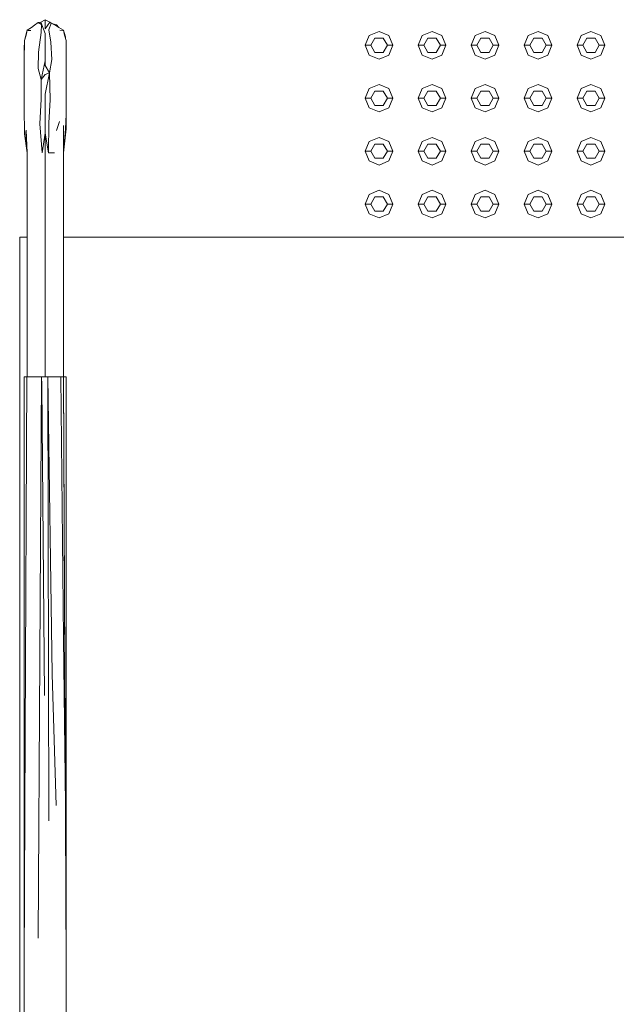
# Model space of a CAD drawing. Header units: millimetres. Extents: x 2 to 902, y -447 to 199.
# Tile 805 of 1056: x 12.24 to 13.32, y 189.66 to 191.44. Entities that reach past the tile are written whole.
import ezdxf

# ---------------------------------------------------------------- set-up
doc = ezdxf.new("R2010")
doc.units = ezdxf.units.MM
doc.header["$MEASUREMENT"] = 0
for name, color, linetype, lineweight in [('IFC-Corrimão-Contorno', 36, 'Continuous', 5), ('IFC-Elemento construtivo genérico-Contorno', 253, 'Continuous', 5), ('IFC-Laje-Contorno', 134, 'Continuous', 5)]:
    doc.layers.add(name, color=color, linetype=linetype, lineweight=lineweight)

msp = doc.modelspace()

# ---------------------------------------------------------------- linework, layer by layer
at = {"layer": 'IFC-Corrimão-Contorno', "color": 7, "lineweight": 5}
for p, q in [((12.2738, 191.4388), (12.2771, 191.4403)), ((12.2747, 191.4389), (12.2829, 191.4437)), ((12.2829, 191.427), (12.2829, 191.4437)), ((12.2829, 191.4437), (12.2912, 191.4389)), ((12.2888, 191.4402), (12.2966, 191.4361)), ((12.2481, 191.4158), (12.2499, 191.4246)), ((12.2485, 191.4181), (12.2499, 191.4246)), ((12.2499, 191.4246), (12.2582, 191.4294)), ((12.2499, 191.4246), (12.252, 191.4239)), ((12.252, 191.4239), (12.2568, 191.4243)), ((12.2582, 191.4294), (12.2634, 191.4338)), ((12.2634, 191.4338), (12.2701, 191.4386)), ((12.2701, 191.4386), (12.2747, 191.4389)), ((12.2701, 191.4386), (12.2758, 191.4347)), ((12.2746, 191.4392), (12.2829, 191.4188)), ((12.2747, 191.4389), (12.2758, 191.4347)), ((12.2754, 191.4203), (12.2758, 191.4347)), ((12.2829, 191.427), (12.2912, 191.4389)), ((12.2895, 191.4252), (12.2936, 191.4372)), ((12.2895, 191.4252), (12.2927, 191.4029)), ((12.2912, 191.4389), (12.2936, 191.4372)), ((12.2931, 191.4378), (12.297, 191.4356)), ((12.2936, 191.4372), (12.3021, 191.433)), ((12.2966, 191.4361), (12.3034, 191.4342)), ((12.3021, 191.433), (12.3077, 191.4294)), ((12.3034, 191.4342), (12.3077, 191.4294)), ((12.3077, 191.4294), (12.3159, 191.4246)), ((12.3091, 191.4244), (12.3139, 191.4239)), ((12.3139, 191.4239), (12.3159, 191.4246)), ((12.3159, 191.4246), (12.3193, 191.4125)), ((12.3159, 191.4246), (12.3178, 191.4158)), ((12.2449, 191.3902), (12.2451, 191.4054)), ((12.2451, 191.4054), (12.2485, 191.4181)), ((12.2451, 191.3953), (12.2453, 191.406)), ((12.2453, 191.406), (12.2481, 191.4158)), ((12.2707, 191.3848), (12.2754, 191.4203)), ((12.2829, 191.4103), (12.2829, 191.4188)), ((12.2829, 191.3939), (12.2829, 191.4103)), ((12.3178, 191.4158), (12.3206, 191.406)), ((12.3193, 191.4125), (12.3196, 191.4097)), ((12.3206, 191.406), (12.3208, 191.3953)), ((12.2449, 191.3805), (12.2451, 191.3953)), ((12.2449, 191.3902), (12.2449, 191.3822)), ((12.2829, 191.3937), (12.2829, 191.3939)), ((12.2829, 191.377), (12.2829, 191.3937)), ((12.2927, 191.4029), (12.2946, 191.3714)), ((12.3207, 191.3992), (12.321, 191.3988)), ((12.3208, 191.3991), (12.321, 191.3988)), ((12.3208, 191.3953), (12.321, 191.3805)), ((12.321, 191.3988), (12.321, 191.3846)), ((12.2449, 191.3805), (12.2449, 191.3585)), ((12.27, 191.3552), (12.2707, 191.3848)), ((12.2756, 191.3355), (12.2829, 191.3691)), ((12.2829, 191.3691), (12.2829, 191.377)), ((12.2829, 191.3606), (12.2829, 191.3691)), ((12.2903, 191.3473), (12.2946, 191.3714)), ((12.321, 191.3812), (12.321, 191.3846)), ((12.321, 191.3602), (12.321, 191.3805)), ((12.2449, 191.3585), (12.2449, 191.3323)), ((12.27, 191.3552), (12.2756, 191.3355)), ((12.2829, 191.3606), (12.2903, 191.3473)), ((12.321, 191.3323), (12.321, 191.3602)), ((12.2449, 191.3354), (12.2449, 191.347)), ((12.2449, 191.3023), (12.2449, 191.3354)), ((12.2756, 191.3355), (12.2829, 191.3442)), ((12.2756, 191.3355), (12.2757, 191.2994)), ((12.2829, 191.3087), (12.2903, 191.3473)), ((12.2829, 191.3442), (12.2903, 191.3473)), ((12.2903, 191.3473), (12.2916, 191.2986)), ((12.321, 191.3469), (12.321, 191.3334)), ((12.321, 191.3334), (12.321, 191.3023)), ((12.2449, 191.2836), (12.2449, 191.3323)), ((12.321, 191.3323), (12.321, 191.2897)), ((12.2449, 191.3023), (12.2449, 191.2965)), ((12.2733, 191.2551), (12.2757, 191.2994)), ((12.2829, 191.2733), (12.2829, 191.3087)), ((12.2895, 191.2564), (12.2916, 191.2986)), ((12.321, 191.299), (12.321, 191.3023)), ((12.2449, 191.2836), (12.2451, 191.2369)), ((12.321, 191.2459), (12.321, 191.2897)), ((12.2829, 191.238), (12.2829, 191.2733)), ((12.3193, 191.246), (12.3206, 191.2717)), ((12.3206, 191.2717), (12.321, 191.2459)), ((12.2451, 191.2441), (12.2499, 191.2024)), ((12.2733, 191.2551), (12.2771, 191.2024)), ((12.2888, 191.2024), (12.2895, 191.2564)), ((12.3034, 191.2426), (12.3088, 191.2591)), ((12.3159, 191.2024), (12.316, 191.2519)), ((12.3159, 191.2024), (12.3193, 191.246)), ((12.3159, 191.2024), (12.321, 191.2459)), ((12.2451, 191.2369), (12.2499, 191.2024)), ((12.2485, 191.2431), (12.2499, 191.2024)), ((12.2771, 191.2024), (12.2829, 191.238)), ((12.2829, 191.238), (12.2888, 191.2024)), ((12.2829, 191.2024), (12.2829, 191.238)), ((12.2499, 190.796), (12.2499, 191.2024)), ((12.2829, 190.796), (12.2829, 191.2024)), ((12.2888, 191.2024), (12.2994, 191.2024)), ((12.2888, 191.2024), (12.2912, 191.2024)), ((12.3159, 190.796), (12.3159, 191.2024)), ((12.2448, 190.7959), (12.2499, 190.7959)), ((12.2448, 190.1881), (12.2448, 190.7959)), ((12.2448, 190.7959), (12.2493, 190.7959)), ((12.2465, 190.1482), (12.2493, 190.7959)), ((12.2493, 190.7959), (12.2537, 190.7959)), ((12.2499, 190.796), (12.2582, 190.796)), ((12.2499, 190.7959), (12.2549, 190.7959)), ((12.2537, 190.7959), (12.2606, 190.7959)), ((12.2549, 190.7959), (12.2549, 190.796)), ((12.2549, 190.7959), (12.2549, 190.796)), ((12.2549, 190.7959), (12.2576, 190.7959)), ((12.2549, 190.7959), (12.2576, 190.7959)), ((12.2575, 190.796), (12.2576, 190.7959)), ((12.2575, 190.7959), (12.2575, 190.796)), ((12.2575, 190.796), (12.2576, 190.7959)), ((12.2582, 190.796), (12.2664, 190.796)), ((12.2606, 190.7959), (12.2645, 190.7959)), ((12.2645, 190.7959), (12.2685, 190.7959)), ((12.2664, 190.796), (12.2747, 190.796)), ((12.2685, 190.7959), (12.2724, 190.7959)), ((12.2699, 189.7787), (12.2763, 190.7959)), ((12.2724, 190.7959), (12.2763, 190.7959)), ((12.2747, 190.796), (12.2829, 190.796)), ((12.2763, 190.7959), (12.2763, 190.796)), ((12.2763, 190.7959), (12.2765, 190.7809)), ((12.2763, 190.7959), (12.2819, 190.7959)), ((12.2765, 190.7809), (12.2818, 190.2181)), ((12.2819, 190.7959), (12.2875, 190.7959)), ((12.2829, 190.796), (12.2896, 190.796)), ((12.2875, 190.7959), (12.2875, 190.796)), ((12.2875, 190.7959), (12.2892, 189.9913)), ((12.2875, 190.7959), (12.2954, 190.2569)), ((12.2875, 190.7959), (12.2931, 190.7959)), ((12.2896, 190.796), (12.2912, 190.796)), ((12.2912, 190.796), (12.2994, 190.796)), ((12.2931, 190.7959), (12.2987, 190.7959)), ((12.2987, 190.7959), (12.3048, 190.7959)), ((12.2994, 190.796), (12.3077, 190.796)), ((12.3048, 190.7959), (12.311, 190.7959)), ((12.3077, 190.796), (12.3159, 190.796)), ((12.3083, 190.7959), (12.3083, 190.796)), ((12.3083, 190.7959), (12.3122, 190.7959)), ((12.311, 190.7959), (12.311, 190.796)), ((12.311, 190.7959), (12.311, 190.796)), ((12.311, 190.7959), (12.3162, 190.3222)), ((12.311, 190.7959), (12.316, 190.7959)), ((12.3122, 190.7959), (12.3166, 190.7959)), ((12.316, 190.7959), (12.321, 189.727)), ((12.316, 190.7959), (12.3194, 190.0203)), ((12.316, 190.7959), (12.321, 190.7959)), ((12.321, 190.1881), (12.321, 190.7959)), ((12.3162, 190.3222), (12.3194, 190.0203)), ((12.2954, 190.2569), (12.3025, 190.0188)), ((12.2448, 189.727), (12.2448, 190.1881)), ((12.321, 189.727), (12.321, 190.1881)), ((12.2448, 189.727), (12.2465, 190.1482)), ((12.2448, 189.2658), (12.2448, 189.727)), ((12.321, 189.2658), (12.321, 189.727))]:
    msp.add_line(p, q, dxfattribs=at)
at = {"layer": 'IFC-Elemento construtivo genérico-Contorno', "color": 7, "lineweight": 5}
for p, q in [((12.8701, 191.4149), (12.8878, 191.4223)), ((12.8878, 191.4223), (12.9055, 191.4149)), ((12.9661, 191.4149), (12.9838, 191.4223)), ((12.9838, 191.4223), (13.0015, 191.4149)), ((13.0621, 191.4149), (13.0798, 191.4223)), ((13.0798, 191.4223), (13.0975, 191.4149)), ((13.1581, 191.4149), (13.1758, 191.4223)), ((13.1758, 191.4223), (13.1935, 191.4149)), ((13.2541, 191.4149), (13.2718, 191.4223)), ((13.2718, 191.4223), (13.2895, 191.4149)), ((12.8628, 191.3973), (12.8701, 191.4149)), ((12.8728, 191.3973), (12.8803, 191.4102)), ((12.8803, 191.4102), (12.8953, 191.4102)), ((12.8953, 191.4102), (12.9028, 191.3973)), ((12.9055, 191.4149), (12.9128, 191.3973)), ((12.9588, 191.3973), (12.9661, 191.4149)), ((12.9688, 191.3973), (12.9763, 191.4102)), ((12.9763, 191.4102), (12.9913, 191.4102)), ((12.9913, 191.4102), (12.9988, 191.3973)), ((13.0015, 191.4149), (13.0088, 191.3973)), ((13.0548, 191.3973), (13.0621, 191.4149)), ((13.0648, 191.3973), (13.0723, 191.4102)), ((13.0723, 191.4102), (13.0873, 191.4102)), ((13.0873, 191.4102), (13.0948, 191.3973)), ((13.0975, 191.4149), (13.1048, 191.3973)), ((13.1508, 191.3973), (13.1581, 191.4149)), ((13.1608, 191.3973), (13.1683, 191.4102)), ((13.1683, 191.4102), (13.1833, 191.4102)), ((13.1833, 191.4102), (13.1908, 191.3973)), ((13.1935, 191.4149), (13.2008, 191.3973)), ((13.2468, 191.3973), (13.2541, 191.4149)), ((13.2568, 191.3973), (13.2643, 191.4102)), ((13.2643, 191.4102), (13.2793, 191.4102)), ((13.2793, 191.4102), (13.2868, 191.3973)), ((13.2895, 191.4149), (13.2968, 191.3973)), ((12.8628, 191.3973), (12.8728, 191.3973)), ((12.8628, 191.3973), (12.8701, 191.3796)), ((12.8728, 191.3973), (12.8803, 191.3843)), ((12.8953, 191.3843), (12.9028, 191.3973)), ((12.9028, 191.3973), (12.9128, 191.3973)), ((12.9055, 191.3796), (12.9128, 191.3973)), ((12.9588, 191.3973), (12.9688, 191.3973)), ((12.9588, 191.3973), (12.9661, 191.3796)), ((12.9688, 191.3973), (12.9763, 191.3843)), ((12.9913, 191.3843), (12.9988, 191.3973)), ((12.9988, 191.3973), (13.0088, 191.3973)), ((13.0015, 191.3796), (13.0088, 191.3973)), ((13.0548, 191.3973), (13.0648, 191.3973)), ((13.0548, 191.3973), (13.0621, 191.3796)), ((13.0648, 191.3973), (13.0723, 191.3843)), ((13.0873, 191.3843), (13.0948, 191.3973)), ((13.0948, 191.3973), (13.1048, 191.3973)), ((13.0975, 191.3796), (13.1048, 191.3973)), ((13.1508, 191.3973), (13.1608, 191.3973)), ((13.1508, 191.3973), (13.1581, 191.3796)), ((13.1608, 191.3973), (13.1683, 191.3843)), ((13.1833, 191.3843), (13.1908, 191.3973)), ((13.1908, 191.3973), (13.2008, 191.3973)), ((13.1935, 191.3796), (13.2008, 191.3973)), ((13.2468, 191.3973), (13.2568, 191.3973)), ((13.2468, 191.3973), (13.2541, 191.3796)), ((13.2568, 191.3973), (13.2643, 191.3843)), ((13.2793, 191.3843), (13.2868, 191.3973)), ((13.2868, 191.3973), (13.2968, 191.3973)), ((13.2895, 191.3796), (13.2968, 191.3973)), ((12.8701, 191.3796), (12.8878, 191.3723)), ((12.8803, 191.3843), (12.8953, 191.3843)), ((12.8878, 191.3723), (12.9055, 191.3796)), ((12.9661, 191.3796), (12.9838, 191.3723)), ((12.9763, 191.3843), (12.9913, 191.3843)), ((12.9838, 191.3723), (13.0015, 191.3796)), ((13.0621, 191.3796), (13.0798, 191.3723)), ((13.0723, 191.3843), (13.0873, 191.3843)), ((13.0798, 191.3723), (13.0975, 191.3796)), ((13.1581, 191.3796), (13.1758, 191.3723)), ((13.1683, 191.3843), (13.1833, 191.3843)), ((13.1758, 191.3723), (13.1935, 191.3796)), ((13.2541, 191.3796), (13.2718, 191.3723)), ((13.2643, 191.3843), (13.2793, 191.3843)), ((13.2718, 191.3723), (13.2895, 191.3796)), ((12.8628, 191.3013), (12.8701, 191.3189)), ((12.8701, 191.3189), (12.8878, 191.3263)), ((12.8878, 191.3263), (12.9055, 191.3189)), ((12.9055, 191.3189), (12.9128, 191.3013)), ((12.9588, 191.3013), (12.9661, 191.3189)), ((12.9661, 191.3189), (12.9838, 191.3263)), ((12.9838, 191.3263), (13.0015, 191.3189)), ((13.0015, 191.3189), (13.0088, 191.3013)), ((13.0548, 191.3013), (13.0621, 191.3189)), ((13.0621, 191.3189), (13.0798, 191.3263)), ((13.0798, 191.3263), (13.0975, 191.3189)), ((13.0975, 191.3189), (13.1048, 191.3013)), ((13.1508, 191.3013), (13.1581, 191.3189)), ((13.1581, 191.3189), (13.1758, 191.3263)), ((13.1758, 191.3263), (13.1935, 191.3189)), ((13.1935, 191.3189), (13.2008, 191.3013)), ((13.2468, 191.3013), (13.2541, 191.3189)), ((13.2541, 191.3189), (13.2718, 191.3263)), ((13.2718, 191.3263), (13.2895, 191.3189)), ((13.2895, 191.3189), (13.2968, 191.3013)), ((12.8628, 191.3013), (12.8728, 191.3013)), ((12.8628, 191.3013), (12.8701, 191.2836)), ((12.8728, 191.3013), (12.8803, 191.3142)), ((12.8728, 191.3013), (12.8803, 191.2883)), ((12.8803, 191.3142), (12.8953, 191.3142)), ((12.8953, 191.3142), (12.9028, 191.3013)), ((12.8953, 191.2883), (12.9028, 191.3013)), ((12.9028, 191.3013), (12.9128, 191.3013)), ((12.9055, 191.2836), (12.9128, 191.3013)), ((12.9588, 191.3013), (12.9688, 191.3013)), ((12.9588, 191.3013), (12.9661, 191.2836)), ((12.9688, 191.3013), (12.9763, 191.3142)), ((12.9688, 191.3013), (12.9763, 191.2883)), ((12.9763, 191.3142), (12.9913, 191.3142)), ((12.9913, 191.3142), (12.9988, 191.3013)), ((12.9913, 191.2883), (12.9988, 191.3013)), ((12.9988, 191.3013), (13.0088, 191.3013)), ((13.0015, 191.2836), (13.0088, 191.3013)), ((13.0548, 191.3013), (13.0648, 191.3013)), ((13.0548, 191.3013), (13.0621, 191.2836)), ((13.0648, 191.3013), (13.0723, 191.3142)), ((13.0648, 191.3013), (13.0723, 191.2883)), ((13.0723, 191.3142), (13.0873, 191.3142)), ((13.0873, 191.3142), (13.0948, 191.3013)), ((13.0873, 191.2883), (13.0948, 191.3013)), ((13.0948, 191.3013), (13.1048, 191.3013)), ((13.0975, 191.2836), (13.1048, 191.3013)), ((13.1508, 191.3013), (13.1608, 191.3013)), ((13.1508, 191.3013), (13.1581, 191.2836)), ((13.1608, 191.3013), (13.1683, 191.3142)), ((13.1608, 191.3013), (13.1683, 191.2883)), ((13.1683, 191.3142), (13.1833, 191.3142)), ((13.1833, 191.3142), (13.1908, 191.3013)), ((13.1833, 191.2883), (13.1908, 191.3013)), ((13.1908, 191.3013), (13.2008, 191.3013)), ((13.1935, 191.2836), (13.2008, 191.3013)), ((13.2468, 191.3013), (13.2568, 191.3013)), ((13.2468, 191.3013), (13.2541, 191.2836)), ((13.2568, 191.3013), (13.2643, 191.3142)), ((13.2568, 191.3013), (13.2643, 191.2883)), ((13.2643, 191.3142), (13.2793, 191.3142)), ((13.2793, 191.3142), (13.2868, 191.3013)), ((13.2793, 191.2883), (13.2868, 191.3013)), ((13.2868, 191.3013), (13.2968, 191.3013)), ((13.2895, 191.2836), (13.2968, 191.3013)), ((12.8701, 191.2836), (12.8878, 191.2763)), ((12.8803, 191.2883), (12.8953, 191.2883)), ((12.8878, 191.2763), (12.9055, 191.2836)), ((12.9661, 191.2836), (12.9838, 191.2763)), ((12.9763, 191.2883), (12.9913, 191.2883)), ((12.9838, 191.2763), (13.0015, 191.2836)), ((13.0621, 191.2836), (13.0798, 191.2763)), ((13.0723, 191.2883), (13.0873, 191.2883)), ((13.0798, 191.2763), (13.0975, 191.2836)), ((13.1581, 191.2836), (13.1758, 191.2763)), ((13.1683, 191.2883), (13.1833, 191.2883)), ((13.1758, 191.2763), (13.1935, 191.2836)), ((13.2541, 191.2836), (13.2718, 191.2763)), ((13.2643, 191.2883), (13.2793, 191.2883)), ((13.2718, 191.2763), (13.2895, 191.2836)), ((12.8701, 191.2229), (12.8878, 191.2302)), ((12.8878, 191.2302), (12.9055, 191.2229)), ((12.9661, 191.2229), (12.9838, 191.2302)), ((12.9838, 191.2302), (13.0015, 191.2229)), ((13.0621, 191.2229), (13.0798, 191.2302)), ((13.0798, 191.2302), (13.0975, 191.2229)), ((13.1581, 191.2229), (13.1758, 191.2302)), ((13.1758, 191.2302), (13.1935, 191.2229)), ((13.2541, 191.2229), (13.2718, 191.2302)), ((13.2718, 191.2302), (13.2895, 191.2229)), ((12.8628, 191.2052), (12.8701, 191.2229)), ((12.8728, 191.2052), (12.8803, 191.2182)), ((12.8803, 191.2182), (12.8953, 191.2182)), ((12.8953, 191.2182), (12.9028, 191.2052)), ((12.9055, 191.2229), (12.9128, 191.2052)), ((12.9588, 191.2052), (12.9661, 191.2229)), ((12.9688, 191.2052), (12.9763, 191.2182)), ((12.9763, 191.2182), (12.9913, 191.2182)), ((12.9913, 191.2182), (12.9988, 191.2052)), ((13.0015, 191.2229), (13.0088, 191.2052)), ((13.0548, 191.2052), (13.0621, 191.2229)), ((13.0648, 191.2052), (13.0723, 191.2182)), ((13.0723, 191.2182), (13.0873, 191.2182)), ((13.0873, 191.2182), (13.0948, 191.2052)), ((13.0975, 191.2229), (13.1048, 191.2052)), ((13.1508, 191.2052), (13.1581, 191.2229)), ((13.1608, 191.2052), (13.1683, 191.2182)), ((13.1683, 191.2182), (13.1833, 191.2182)), ((13.1833, 191.2182), (13.1908, 191.2052)), ((13.1935, 191.2229), (13.2008, 191.2052)), ((13.2468, 191.2052), (13.2541, 191.2229)), ((13.2568, 191.2052), (13.2643, 191.2182)), ((13.2643, 191.2182), (13.2793, 191.2182)), ((13.2793, 191.2182), (13.2868, 191.2052)), ((13.2895, 191.2229), (13.2968, 191.2052)), ((12.8628, 191.2052), (12.8728, 191.2052)), ((12.8628, 191.2052), (12.8701, 191.1876)), ((12.8728, 191.2052), (12.8803, 191.1923)), ((12.8803, 191.1923), (12.8953, 191.1923)), ((12.8953, 191.1923), (12.9028, 191.2052)), ((12.9028, 191.2052), (12.9128, 191.2052)), ((12.9055, 191.1876), (12.9128, 191.2052)), ((12.9588, 191.2052), (12.9688, 191.2052)), ((12.9588, 191.2052), (12.9661, 191.1876)), ((12.9688, 191.2052), (12.9763, 191.1923)), ((12.9763, 191.1923), (12.9913, 191.1923)), ((12.9913, 191.1923), (12.9988, 191.2052)), ((12.9988, 191.2052), (13.0088, 191.2052)), ((13.0015, 191.1876), (13.0088, 191.2052)), ((13.0548, 191.2052), (13.0648, 191.2052)), ((13.0548, 191.2052), (13.0621, 191.1876)), ((13.0648, 191.2052), (13.0723, 191.1923)), ((13.0723, 191.1923), (13.0873, 191.1923)), ((13.0873, 191.1923), (13.0948, 191.2052)), ((13.0948, 191.2052), (13.1048, 191.2052)), ((13.0975, 191.1876), (13.1048, 191.2052)), ((13.1508, 191.2052), (13.1608, 191.2052)), ((13.1508, 191.2052), (13.1581, 191.1876)), ((13.1608, 191.2052), (13.1683, 191.1923)), ((13.1683, 191.1923), (13.1833, 191.1923)), ((13.1833, 191.1923), (13.1908, 191.2052)), ((13.1908, 191.2052), (13.2008, 191.2052)), ((13.1935, 191.1876), (13.2008, 191.2052)), ((13.2468, 191.2052), (13.2568, 191.2052)), ((13.2468, 191.2052), (13.2541, 191.1876)), ((13.2568, 191.2052), (13.2643, 191.1923)), ((13.2643, 191.1923), (13.2793, 191.1923)), ((13.2793, 191.1923), (13.2868, 191.2052)), ((13.2868, 191.2052), (13.2968, 191.2052)), ((13.2895, 191.1876), (13.2968, 191.2052)), ((12.8701, 191.1876), (12.8878, 191.1802)), ((12.8878, 191.1802), (12.9055, 191.1876)), ((12.9661, 191.1876), (12.9838, 191.1802)), ((12.9838, 191.1802), (13.0015, 191.1876)), ((13.0621, 191.1876), (13.0798, 191.1802)), ((13.0798, 191.1802), (13.0975, 191.1876)), ((13.1581, 191.1876), (13.1758, 191.1802)), ((13.1758, 191.1802), (13.1935, 191.1876)), ((13.2541, 191.1876), (13.2718, 191.1802)), ((13.2718, 191.1802), (13.2895, 191.1876)), ((12.8628, 191.1093), (12.8701, 191.1269)), ((12.8701, 191.1269), (12.8878, 191.1343)), ((12.8728, 191.1093), (12.8803, 191.1222)), ((12.8803, 191.1222), (12.8953, 191.1222)), ((12.8878, 191.1343), (12.9055, 191.1269)), ((12.8953, 191.1222), (12.9028, 191.1093)), ((12.9055, 191.1269), (12.9128, 191.1093)), ((12.9588, 191.1093), (12.9661, 191.1269)), ((12.9661, 191.1269), (12.9838, 191.1343)), ((12.9688, 191.1093), (12.9763, 191.1222)), ((12.9763, 191.1222), (12.9913, 191.1222)), ((12.9838, 191.1343), (13.0015, 191.1269)), ((12.9913, 191.1222), (12.9988, 191.1093)), ((13.0015, 191.1269), (13.0088, 191.1093)), ((13.0548, 191.1093), (13.0621, 191.1269)), ((13.0621, 191.1269), (13.0798, 191.1343)), ((13.0648, 191.1093), (13.0723, 191.1222)), ((13.0723, 191.1222), (13.0873, 191.1222)), ((13.0798, 191.1343), (13.0975, 191.1269)), ((13.0873, 191.1222), (13.0948, 191.1093)), ((13.0975, 191.1269), (13.1048, 191.1093)), ((13.1508, 191.1093), (13.1581, 191.1269)), ((13.1581, 191.1269), (13.1758, 191.1343)), ((13.1608, 191.1093), (13.1683, 191.1222)), ((13.1683, 191.1222), (13.1833, 191.1222)), ((13.1758, 191.1343), (13.1935, 191.1269)), ((13.1833, 191.1222), (13.1908, 191.1093)), ((13.1935, 191.1269), (13.2008, 191.1093)), ((13.2468, 191.1093), (13.2541, 191.1269)), ((13.2541, 191.1269), (13.2718, 191.1343)), ((13.2568, 191.1093), (13.2643, 191.1222)), ((13.2643, 191.1222), (13.2793, 191.1222)), ((13.2718, 191.1343), (13.2895, 191.1269)), ((13.2793, 191.1222), (13.2868, 191.1093)), ((13.2895, 191.1269), (13.2968, 191.1093)), ((12.8628, 191.1093), (12.8728, 191.1093)), ((12.8628, 191.1093), (12.8701, 191.0916)), ((12.8728, 191.1093), (12.8803, 191.0963)), ((12.8953, 191.0963), (12.9028, 191.1093)), ((12.9028, 191.1093), (12.9128, 191.1093)), ((12.9055, 191.0916), (12.9128, 191.1093)), ((12.9588, 191.1093), (12.9688, 191.1093)), ((12.9588, 191.1093), (12.9661, 191.0916)), ((12.9688, 191.1093), (12.9763, 191.0963)), ((12.9913, 191.0963), (12.9988, 191.1093)), ((12.9988, 191.1093), (13.0088, 191.1093)), ((13.0015, 191.0916), (13.0088, 191.1093)), ((13.0548, 191.1093), (13.0648, 191.1093)), ((13.0548, 191.1093), (13.0621, 191.0916)), ((13.0648, 191.1093), (13.0723, 191.0963)), ((13.0873, 191.0963), (13.0948, 191.1093)), ((13.0948, 191.1093), (13.1048, 191.1093)), ((13.0975, 191.0916), (13.1048, 191.1093)), ((13.1508, 191.1093), (13.1608, 191.1093)), ((13.1508, 191.1093), (13.1581, 191.0916)), ((13.1608, 191.1093), (13.1683, 191.0963)), ((13.1833, 191.0963), (13.1908, 191.1093)), ((13.1908, 191.1093), (13.2008, 191.1093)), ((13.1935, 191.0916), (13.2008, 191.1093)), ((13.2468, 191.1093), (13.2568, 191.1093)), ((13.2468, 191.1093), (13.2541, 191.0916)), ((13.2568, 191.1093), (13.2643, 191.0963)), ((13.2793, 191.0963), (13.2868, 191.1093)), ((13.2868, 191.1093), (13.2968, 191.1093)), ((13.2895, 191.0916), (13.2968, 191.1093)), ((12.8701, 191.0916), (12.8878, 191.0843)), ((12.8803, 191.0963), (12.8953, 191.0963)), ((12.8878, 191.0843), (12.9055, 191.0916)), ((12.9661, 191.0916), (12.9838, 191.0843)), ((12.9763, 191.0963), (12.9913, 191.0963)), ((12.9838, 191.0843), (13.0015, 191.0916)), ((13.0621, 191.0916), (13.0798, 191.0843)), ((13.0723, 191.0963), (13.0873, 191.0963)), ((13.0798, 191.0843), (13.0975, 191.0916)), ((13.1581, 191.0916), (13.1758, 191.0843)), ((13.1683, 191.0963), (13.1833, 191.0963)), ((13.1758, 191.0843), (13.1935, 191.0916)), ((13.2541, 191.0916), (13.2718, 191.0843)), ((13.2643, 191.0963), (13.2793, 191.0963)), ((13.2718, 191.0843), (13.2895, 191.0916))]:
    msp.add_line(p, q, dxfattribs=at)
at = {"layer": 'IFC-Laje-Contorno', "color": 7, "lineweight": 5}
for p, q in [((12.2366, 189.8671), (12.2366, 191.0493)), ((12.2366, 191.0493), (12.2499, 191.0493)), ((12.3159, 191.0493), (13.7366, 191.0493)), ((12.2366, 188.4814), (12.2366, 189.8671))]:
    msp.add_line(p, q, dxfattribs=at)

doc.saveas('drawing.dxf')
